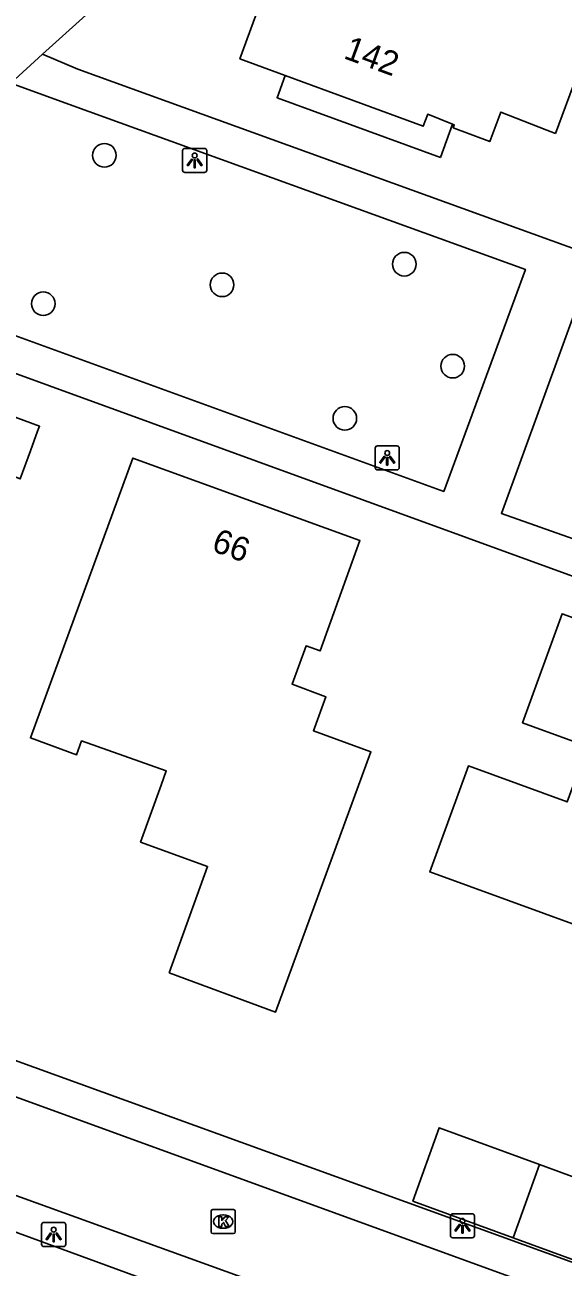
# Model space of a CAD drawing. Extents: x 155275 to 156263, y 382654 to 383635.
# Drawn here: x 155724.8 to 155747.1, y 382957.7 to 383009.2 of the extents above; entities that cross this region are included whole.
import ezdxf

# ---------------------------------------------------------------- set-up
doc = ezdxf.new("R2010")
doc.units = 0
for name, color, linetype in [('IMGEO_Boom', 7, 'Continuous'), ('IMGEO_Kolk', 7, 'Continuous'), ('IMGEO_Lichtpunt', 7, 'Continuous'), ('IMGEO_Pand', 7, 'Continuous'), ('IMGEO_Pand_nummerreeks', 7, 'Continuous'), ('IMGEO_Pand_overbouw', 7, 'Continuous'), ('IMGEO_Rijbaan_lokaal_open', 7, 'Continuous'), ('IMGEO_Voetpad_open', 7, 'Continuous')]:
    doc.layers.add(name, color=color, linetype=linetype)

msp = doc.modelspace()

# ---------------------------------------------------------------- linework, layer by layer
at = {"layer": 'IMGEO_Boom'}
for centre in [(155728.073, 383003.753), (155740.501, 382999.244), (155732.95, 382998.39), (155725.54, 382997.608), (155742.506, 382995.021), (155738.037, 382992.858)]:
    msp.add_circle(centre, 0.489, dxfattribs=at)
at = {"layer": 'IMGEO_Kolk'}
for p, q in [((155732.494, 382959.165), (155732.494, 382960.017)), ((155732.569, 382960.091), (155733.421, 382960.091)), ((155732.982, 382959.871), (155733.007, 382959.871)), ((155733.495, 382960.017), (155733.495, 382959.165)), ((155733.005, 382959.311), (155732.98, 382959.311)), ((155733.421, 382959.091), (155732.569, 382959.091))]:
    msp.add_line(p, q, dxfattribs=at)
for points in [[(155732.494, 382959.165), (155732.494, 382960.017)], [(155732.569, 382960.091), (155733.421, 382960.091)], [(155732.815, 382959.791), (155732.938, 382959.791), (155732.938, 382959.64), (155733.068, 382959.791), (155733.232, 382959.791), (155733.086, 382959.64), (155733.239, 382959.391), (155733.087, 382959.391), (155733.002, 382959.555), (155732.938, 382959.488), (155732.938, 382959.391), (155732.815, 382959.391), (155732.815, 382959.791)], [(155733.495, 382960.017), (155733.495, 382959.165)], [(155733.421, 382959.091), (155732.569, 382959.091)]]:
    msp.add_lwpolyline(points, dxfattribs=at)
for centre, start, end in [((155732.571, 382960.015), 91.552, 178.448), ((155732.571, 382960.015), 91.552, 178.448), ((155733.419, 382960.015), 1.552, 88.448), ((155733.419, 382960.015), 1.552, 88.448), ((155732.571, 382959.167), 181.552, 268.448), ((155732.571, 382959.167), 181.552, 268.448), ((155733.419, 382959.167), 271.552, 358.448), ((155733.419, 382959.167), 271.552, 358.448)]:
    msp.add_arc(centre, 0.0765, start, end, dxfattribs=at)
for centre, major_axis, ratio, start_param, end_param in [((155732.981, 382959.591), (-0.387, 0.002), 0.722429, 4.712389, 7.853982), ((155733.006, 382959.591), (-0.39, 0.002), 0.717154, 1.570796, 4.712389)]:
    msp.add_ellipse(centre, major_axis=major_axis, ratio=ratio, start_param=start_param, end_param=end_param, dxfattribs=at)
at = {"layer": 'IMGEO_Lichtpunt'}
for p, q in [((155731.315, 383003.948), (155731.315, 383003.141)), ((155731.315, 383003.948), (155731.315, 383003.141)), ((155732.217, 383004.043), (155731.409, 383004.043)), ((155732.217, 383004.043), (155731.409, 383004.043)), ((155732.311, 383003.141), (155732.311, 383003.948)), ((155732.311, 383003.141), (155732.311, 383003.948)), ((155731.409, 383003.047), (155732.217, 383003.047)), ((155731.409, 383003.047), (155732.217, 383003.047)), ((155739.293, 382991.627), (155739.293, 382990.82)), ((155739.293, 382991.627), (155739.293, 382990.82)), ((155740.195, 382991.722), (155739.387, 382991.722)), ((155740.195, 382991.722), (155739.387, 382991.722)), ((155740.289, 382990.82), (155740.289, 382991.627)), ((155740.289, 382990.82), (155740.289, 382991.627)), ((155739.387, 382990.726), (155740.195, 382990.726)), ((155739.387, 382990.726), (155740.195, 382990.726)), ((155742.412, 382959.823), (155742.412, 382959.016)), ((155742.412, 382959.823), (155742.412, 382959.016)), ((155743.314, 382959.918), (155742.506, 382959.918)), ((155743.314, 382959.918), (155742.506, 382959.918)), ((155743.408, 382959.016), (155743.408, 382959.823)), ((155743.408, 382959.016), (155743.408, 382959.823)), ((155725.472, 382959.459), (155725.472, 382958.652)), ((155725.472, 382959.459), (155725.472, 382958.652)), ((155726.374, 382959.554), (155725.566, 382959.554)), ((155726.374, 382959.554), (155725.566, 382959.554)), ((155726.468, 382958.652), (155726.468, 382959.459)), ((155726.468, 382958.652), (155726.468, 382959.459)), ((155742.506, 382958.922), (155743.314, 382958.922)), ((155742.506, 382958.922), (155743.314, 382958.922)), ((155725.566, 382958.558), (155726.374, 382958.558)), ((155725.566, 382958.558), (155726.374, 382958.558))]:
    msp.add_line(p, q, dxfattribs=at)
for points in [[(155731.689, 383003.612), (155731.728, 383003.584), (155731.54, 383003.322), (155731.502, 383003.349), (155731.689, 383003.612)], [(155731.791, 383003.564), (155731.838, 383003.564), (155731.838, 383003.242), (155731.791, 383003.242), (155731.791, 383003.564)], [(155731.901, 383003.584), (155731.939, 383003.611), (155732.126, 383003.349), (155732.087, 383003.321), (155731.901, 383003.584)], [(155739.667, 382991.291), (155739.706, 382991.263), (155739.518, 382991.001), (155739.48, 382991.028), (155739.667, 382991.291)], [(155739.769, 382991.243), (155739.816, 382991.243), (155739.816, 382990.921), (155739.769, 382990.921), (155739.769, 382991.243)], [(155739.879, 382991.263), (155739.917, 382991.29), (155740.104, 382991.028), (155740.065, 382991), (155739.879, 382991.263)], [(155742.786, 382959.487), (155742.825, 382959.459), (155742.637, 382959.197), (155742.599, 382959.224), (155742.786, 382959.487)], [(155742.888, 382959.439), (155742.935, 382959.439), (155742.935, 382959.117), (155742.888, 382959.117), (155742.888, 382959.439)], [(155742.998, 382959.459), (155743.036, 382959.486), (155743.223, 382959.224), (155743.184, 382959.196), (155742.998, 382959.459)], [(155725.846, 382959.123), (155725.885, 382959.095), (155725.697, 382958.833), (155725.659, 382958.86), (155725.846, 382959.123)], [(155725.948, 382959.075), (155725.995, 382959.075), (155725.995, 382958.753), (155725.948, 382958.753), (155725.948, 382959.075)], [(155726.058, 382959.095), (155726.096, 382959.122), (155726.283, 382958.86), (155726.244, 382958.832), (155726.058, 382959.095)]]:
    msp.add_lwpolyline(points, dxfattribs=at)
for centre in [(155731.814, 383003.746), (155739.792, 382991.425), (155742.911, 382959.621), (155725.971, 382959.257)]:
    msp.add_circle(centre, 0.0994, dxfattribs=at)
for centre, start, end in [((155731.409, 383003.948), 90, 180), ((155731.409, 383003.948), 90, 180), ((155732.217, 383003.948), 0, 90), ((155732.217, 383003.948), 0, 90), ((155731.409, 383003.141), 180, 270), ((155731.409, 383003.141), 180, 270), ((155732.217, 383003.141), 270, 0), ((155732.217, 383003.141), 270, 360), ((155739.387, 382991.627), 90, 180), ((155739.387, 382991.627), 90, 180), ((155740.195, 382991.627), 0, 90), ((155740.195, 382991.627), 0, 90), ((155739.387, 382990.82), 180, 270), ((155739.387, 382990.82), 180, 270), ((155740.195, 382990.82), 270, 0), ((155740.195, 382990.82), 270, 360), ((155742.506, 382959.823), 90, 180), ((155742.506, 382959.823), 90, 180), ((155743.314, 382959.823), 0, 90), ((155743.314, 382959.823), 0, 90), ((155725.566, 382959.459), 90, 180), ((155725.566, 382959.459), 90, 180), ((155726.374, 382959.459), 0, 90), ((155726.374, 382959.459), 0, 90), ((155725.566, 382958.652), 180, 270), ((155725.566, 382958.652), 180, 270), ((155726.374, 382958.652), 270, 0), ((155726.374, 382958.652), 270, 360), ((155742.506, 382959.016), 180, 270), ((155742.506, 382959.016), 180, 270), ((155743.314, 382959.016), 270, 0), ((155743.314, 382959.016), 270, 360)]:
    msp.add_arc(centre, 0.0946, start, end, dxfattribs=at)
at = {"layer": 'IMGEO_Pand'}
for points in [[(155746.772, 383004.655), (155746.411, 383004.796), (155744.499, 383005.542), (155744.038, 383004.326), (155742.529, 383004.898), (155742.572, 383005.02), (155742.502, 383005.048), (155741.471, 383005.457), (155741.288, 383004.959), (155735.559, 383007.065), (155733.686, 383007.755), (155735.489, 383012.696), (155738.199, 383011.692), (155739.406, 383014.95), (155738.559, 383015.266), (155738.735, 383015.737), (155739.642, 383015.404), (155745.24, 383013.326), (155745.456, 383013.919), (155746.352, 383013.59), (155747.005, 383015.235), (155750.246, 383014.063), (155746.772, 383004.655)], [(155730.75, 382969.892), (155732.351, 382974.303), (155729.569, 382975.311), (155730.424, 382977.662), (155730.639, 382978.254), (155727.129, 382979.502), (155726.919, 382978.927), (155725.007, 382979.624), (155729.249, 382991.212), (155738.659, 382987.796), (155737.014, 382983.225), (155736.432, 382983.435), (155735.848, 382981.849), (155737.254, 382981.331), (155736.737, 382979.919), (155739.118, 382979.046), (155735.165, 382968.269), (155730.75, 382969.892)], [(155749.555, 382971.161), (155741.555, 382974.075), (155743.154, 382978.463), (155747.247, 382976.972), (155748.085, 382979.272), (155745.402, 382980.244), (155747.04, 382984.767), (155753.645, 382982.374)], [(155746.109, 382961.951), (155741.941, 382963.477), (155740.854, 382960.439), (155745.01, 382958.917)], [(155745.01, 382958.917), (155746.109, 382961.951)], [(155746.109, 382961.951), (155750.277, 382960.426), (155749.167, 382957.395), (155745.01, 382958.917)]]:
    msp.add_lwpolyline(points, dxfattribs=at)
at = {"layer": 'IMGEO_Pand_overbouw'}
for points in [[(155741.998, 383003.666), (155742.502, 383005.048), (155741.471, 383005.457), (155741.288, 383004.959), (155735.559, 383007.065), (155735.226, 383006.137)], [(155725.305, 382992.323), (155725.385, 382992.535), (155715.951, 382996.018), (155713.572, 382989.573), (155713.908, 382989.447), (155714.334, 382990.622), (155714.249, 382990.653), (155715.709, 382994.686), (155715.794, 382994.656), (155716.114, 382995.54), (155723.503, 382992.865), (155723.342, 382992.424), (155722.794, 382990.904), (155724.189, 382990.392), (155724.23, 382990.493), (155724.589, 382990.352), (155725.012, 382991.517)]]:
    msp.add_lwpolyline(points, close=True, dxfattribs=at)
at = {"layer": 'IMGEO_Rijbaan_lokaal_open'}
msp.add_lwpolyline([(155764.453, 382946.196), (155699.973, 382969.498), (155701.308, 382973.138), (155704.093, 382972.126), (155765.747, 382949.717)], dxfattribs=at)
at = {"layer": 'IMGEO_Voetpad_open'}
for points in [[(155743.229, 383023.907), (155725.512, 383007.937)], [(155724.202, 383006.739), (155725.512, 383007.937)], [(155725.512, 383007.937), (155726.966, 383007.327), (155782.231, 382987.328)], [(155716.007, 382999.258), (155717.505, 382998.779), (155742.135, 382989.833), (155745.518, 382999.026), (155725.981, 383006.094), (155724.202, 383006.739)], [(155777.863, 382975.272), (155777.718, 382975.325), (155717.058, 382997.382), (155714.822, 382998.195)], [(155749.571, 382987.131), (155744.526, 382988.923), (155747.896, 382998.174), (155752.798, 382996.369), (155749.571, 382987.131)], [(155766.739, 382950.921), (155700.85, 382974.779), (155698.641, 382968.533), (155708.405, 382965.011), (155764.351, 382944.523)]]:
    msp.add_lwpolyline(points, dxfattribs=at)

# ---------------------------------------------------------------- texts
at = {"layer": 'IMGEO_Pand_nummerreeks'}
for s, rotation, p in [('142', 339.8147, (155737.944, 383007.786)), ('66', 339.8491, (155732.467, 382987.388))]:
    msp.add_text(s, height=1, rotation=rotation, dxfattribs=at).set_placement(p)

doc.saveas('drawing.dxf')
